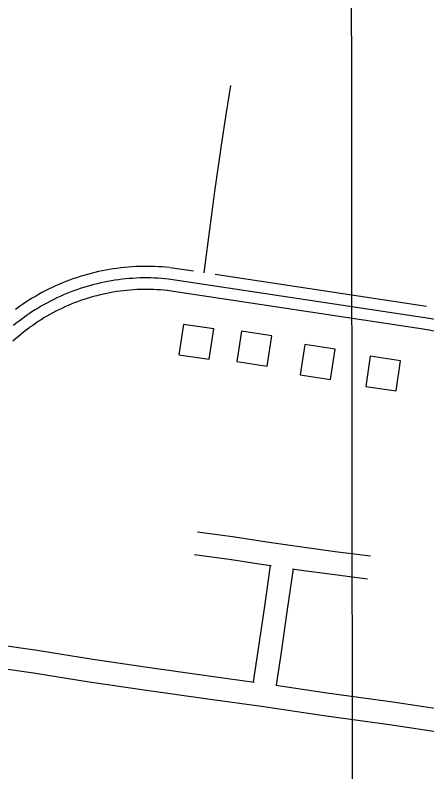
# Model space of a CAD drawing. Extents: x 3297735 to 3335592, y 670436 to 695807.
# Drawn here: x 3322435 to 3322973, y 686583 to 687571 of the extents above; entities that cross this region are included whole.
import ezdxf

# ---------------------------------------------------------------- set-up
doc = ezdxf.new("R2010")
doc.units = 0
for name, color, linetype in [('V-BLDG-OTLN', 7, 'Continuous'), ('V-GRID-MAJR', 7, 'Continuous'), ('V-ROAD-CNTR', 7, 'Continuous')]:
    doc.layers.add(name, color=color, linetype=linetype)

msp = doc.modelspace()

# ---------------------------------------------------------------- linework, layer by layer
at = {"layer": 'V-BLDG-OTLN'}
for points in [[(3322694.79, 687161.15), (3322655.24, 687167.12), (3322649.27, 687127.56), (3322688.82, 687121.6)], [(3322770.31, 687152.09), (3322730.76, 687158.06), (3322724.79, 687118.51), (3322764.34, 687112.54)], [(3322853.2, 687134.85), (3322813.65, 687140.82), (3322807.68, 687101.27), (3322847.23, 687095.3)], [(3322938.62, 687119.74), (3322899.07, 687125.71), (3322893.1, 687086.16), (3322932.66, 687080.19)]]:
    msp.add_lwpolyline(points, close=True, dxfattribs=at)
at = {"layer": 'V-GRID-MAJR'}
msp.add_lwpolyline([(3322888.29, 675833.36), (3322887.09, 676864.38), (3322885.23, 678460.19), (3322882.74, 680598.71), (3322880.18, 682800.95), (3322878.18, 684524.58), (3322875.76, 686599.48), (3322873.13, 688865.93), (3322871.19, 690525.61), (3322869.15, 692280.86), (3322867.48, 693717.12), (3322867.13, 694017.92)], dxfattribs=at)
at = {"layer": 'V-ROAD-CNTR'}
for points in [[(3322682, 687234.41), (3322685.05, 687257.73), (3322696.27, 687340.48), (3322705.02, 687401.11), (3322711.52, 687443.86), (3322716.9, 687478.73)], [(3322637.03, 687241.17), (3322632.26, 687241.64), (3322627.35, 687242.04), (3322622.43, 687242.35), (3322617.51, 687242.58), (3322612.58, 687242.73), (3322607.65, 687242.79), (3322602.72, 687242.76), (3322597.79, 687242.65), (3322592.87, 687242.46), (3322587.95, 687242.18), (3322583.03, 687241.82), (3322578.12, 687241.38), (3322573.22, 687240.85), (3322568.33, 687240.23), (3322563.45, 687239.54), (3322558.59, 687238.76), (3322553.73, 687237.89), (3322548.9, 687236.95), (3322544.08, 687235.92), (3322539.27, 687234.81), (3322534.49, 687233.61), (3322529.73, 687232.34), (3322524.99, 687230.98), (3322520.28, 687229.54), (3322515.59, 687228.02), (3322510.93, 687226.43), (3322506.29, 687224.75), (3322501.69, 687222.99), (3322497.11, 687221.16), (3322492.57, 687219.24), (3322488.06, 687217.25), (3322483.59, 687215.18), (3322479.15, 687213.04), (3322474.75, 687210.82), (3322470.39, 687208.52), (3322466.07, 687206.15), (3322461.79, 687203.71), (3322457.55, 687201.2), (3322453.35, 687198.61), (3322449.21, 687195.95), (3322445.1, 687193.22), (3322441.05, 687190.42), (3322437.07, 687187.57), (3322435.49, 687186.41)], [(3322668.32, 687236.47), (3322637.81, 687241.08)], [(3322972.54, 687190.57), (3322696.69, 687232.19)], [(3322635.57, 687226.24), (3322630.92, 687226.7), (3322626.26, 687227.08), (3322621.6, 687227.37), (3322616.94, 687227.59), (3322612.27, 687227.73), (3322607.59, 687227.79), (3322602.92, 687227.76), (3322598.25, 687227.66), (3322593.58, 687227.48), (3322588.92, 687227.21), (3322584.26, 687226.87), (3322579.61, 687226.45), (3322574.96, 687225.95), (3322570.33, 687225.37), (3322565.7, 687224.71), (3322561.09, 687223.97), (3322556.49, 687223.15), (3322551.9, 687222.25), (3322547.33, 687221.27), (3322542.78, 687220.22), (3322538.25, 687219.09), (3322533.74, 687217.88), (3322529.25, 687216.59), (3322524.78, 687215.23), (3322520.33, 687213.79), (3322515.91, 687212.28), (3322511.52, 687210.69), (3322507.16, 687209.02), (3322502.82, 687207.28), (3322498.51, 687205.47), (3322494.24, 687203.58), (3322490, 687201.62), (3322485.79, 687199.59), (3322481.62, 687197.48), (3322477.49, 687195.31), (3322473.39, 687193.06), (3322469.33, 687190.75), (3322465.32, 687188.36), (3322461.34, 687185.91), (3322457.41, 687183.39), (3322453.52, 687180.8), (3322449.67, 687178.15), (3322445.87, 687175.43), (3322444.37, 687174.32)], [(3322970.3, 687175.74), (3322635.57, 687226.24)], [(3322634.11, 687211.32), (3322629.58, 687211.76), (3322625.18, 687212.12), (3322620.78, 687212.4), (3322616.37, 687212.6), (3322611.95, 687212.73), (3322607.54, 687212.79), (3322603.12, 687212.76), (3322598.71, 687212.67), (3322594.3, 687212.49), (3322589.89, 687212.25), (3322585.49, 687211.92), (3322581.09, 687211.52), (3322576.7, 687211.05), (3322572.32, 687210.5), (3322567.95, 687209.87), (3322563.59, 687209.18), (3322559.24, 687208.4), (3322554.91, 687207.55), (3322550.59, 687206.63), (3322546.29, 687205.64), (3322542.01, 687204.57), (3322537.74, 687203.42), (3322533.5, 687202.21), (3322529.27, 687200.92), (3322525.07, 687199.56), (3322520.9, 687198.13), (3322516.75, 687196.63), (3322512.62, 687195.05), (3322508.52, 687193.41), (3322504.46, 687191.69), (3322500.42, 687189.91), (3322496.41, 687188.06), (3322492.43, 687186.14), (3322488.49, 687184.15), (3322484.59, 687182.09), (3322480.71, 687179.97), (3322476.88, 687177.78), (3322473.08, 687175.53), (3322469.33, 687173.21), (3322465.61, 687170.83), (3322461.93, 687168.38), (3322458.3, 687165.87), (3322454.68, 687163.28), (3322453.24, 687162.23)], [(3322968.07, 687160.91), (3322633.33, 687211.41)], [(3322444.37, 687174.32), (3322440.59, 687171.45), (3322436.85, 687168.52), (3322433.17, 687165.52)], [(3323074.21, 687161.3), (3323068.53, 687161.83), (3323063.57, 687162.31), (3323054.88, 687163.21), (3323048.38, 687163.93), (3323043.5, 687164.5), (3323036.19, 687165.41), (3323028.89, 687166.37), (3323021.54, 687167.39), (3323015.11, 687168.32), (3323009.5, 687169.15), (3322999.68, 687170.68), (3322992.33, 687171.87), (3322986.82, 687172.8), (3322978.56, 687174.24), (3322970.3, 687175.74)], [(3322453.43, 687162.37), (3322449.75, 687159.58), (3322446.22, 687156.8), (3322442.74, 687153.97), (3322439.3, 687151.08), (3322435.91, 687148.12), (3322432.58, 687145.12)], [(3323072.84, 687146.37), (3323067.12, 687146.89), (3323062.07, 687147.38), (3323053.28, 687148.29), (3323046.68, 687149.03), (3323041.71, 687149.61), (3323034.29, 687150.53), (3323026.88, 687151.51), (3323019.44, 687152.54), (3323012.94, 687153.48), (3323007.24, 687154.32), (3322997.33, 687155.86), (3322989.88, 687157.07), (3322984.29, 687158.01), (3322975.93, 687159.47), (3322967.62, 687160.98)], [(3322673.58, 686896.35), (3322722.25, 686889.88), (3322764.2, 686883.35), (3322788.21, 686879.79), (3322809.83, 686876.59), (3322853.32, 686870.72), (3322899.34, 686864.86)], [(3322669.63, 686866.61), (3322717.96, 686860.19), (3322759.69, 686853.69), (3322769.48, 686852.24)], [(3322746.76, 686700.55), (3322753.29, 686743.87), (3322761.17, 686799.32), (3322768.99, 686852.31)], [(3322776.43, 686696.08), (3322782.97, 686739.52), (3322790.86, 686795.02), (3322798.66, 686847.92)], [(3322797.56, 686848.08), (3322805.62, 686846.89), (3322849.42, 686840.97), (3322895.55, 686835.1)], [(3322343.58, 686759.99), (3322384.28, 686753.4), (3322463.99, 686741.84), (3322536.75, 686730.2), (3322611.22, 686719.51), (3322691.2, 686707.95), (3322747.58, 686700.24)], [(3322309.86, 686735.07), (3322326.61, 686732.35), (3322379.73, 686723.74), (3322459.47, 686712.18), (3322532.25, 686700.54), (3322606.94, 686689.81), (3322687.02, 686678.25), (3322757.24, 686668.64), (3322838.26, 686656.55), (3322924.03, 686644.75), (3322998.96, 686633.43)], [(3322775.86, 686696.19), (3322842.51, 686686.25), (3322928.31, 686674.45), (3323003.15, 686663.14)]]:
    msp.add_lwpolyline(points, dxfattribs=at)

doc.saveas('drawing.dxf')
